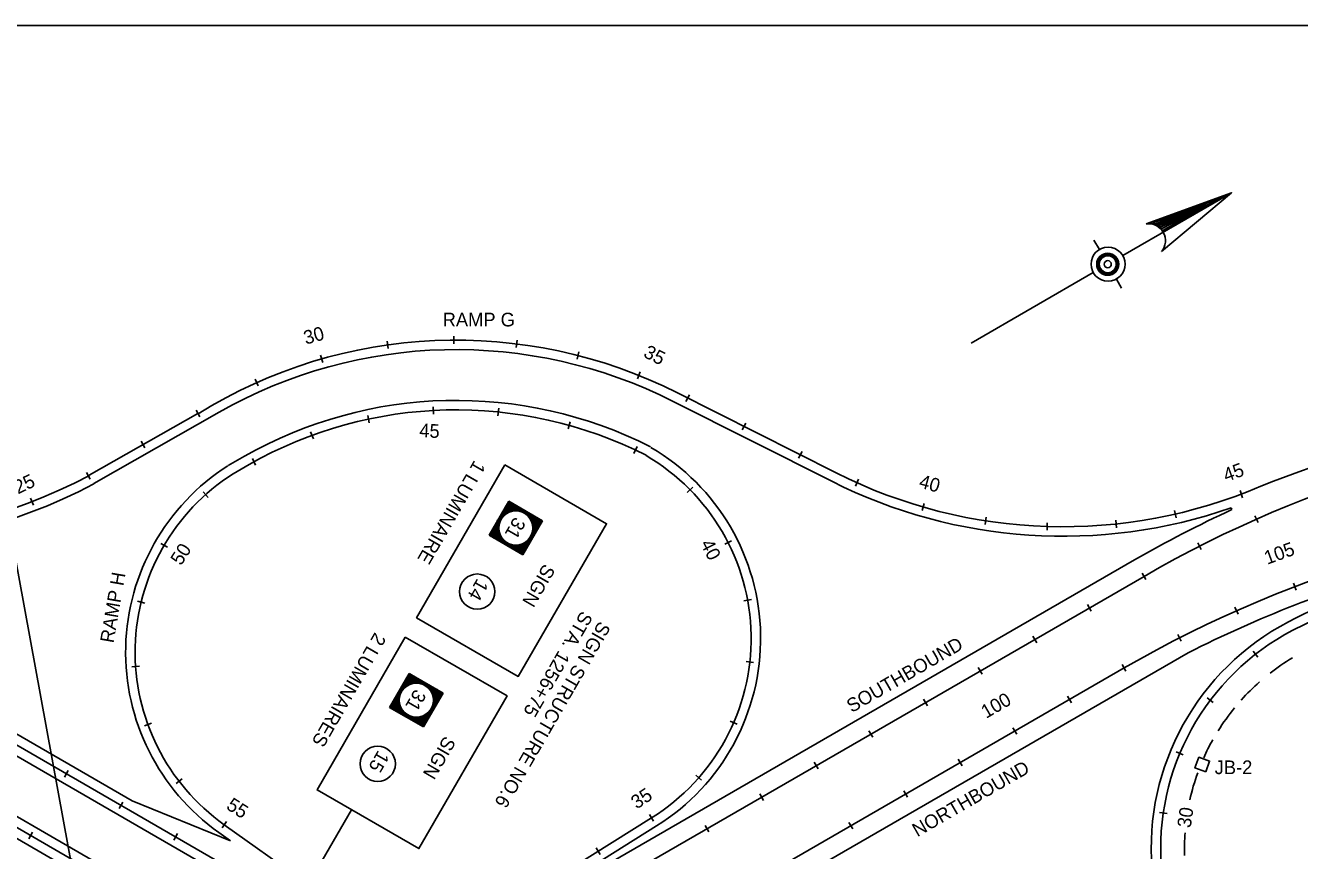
# Model space of a CAD drawing. Extents: x 36 to 2622, y -5330 to 219.
# Drawn here: x 314.8 to 593.7, y -4931.5 to -4750.8 of the extents above; entities that cross this region are included whole.
import ezdxf

# ---------------------------------------------------------------- set-up
doc = ezdxf.new("R2010")
doc.units = 0
doc.layers.add('1', color=7, linetype='Continuous')
doc.layers.add('2', color=7, linetype='Continuous')

msp = doc.modelspace()

# ---------------------------------------------------------------- linework, layer by layer
at = {"layer": '1'}
msp.add_line((75.86, -4750.83), (861.86, -4750.83), dxfattribs=at)
at = {"layer": '2'}
for p, q in [((578.8, -4787.49), (555.02, -4801.22)), ((576.03, -4788.82), (577.45, -4788.12)), ((560.64, -4794.19), (561.49, -4794)), ((562.12, -4794.4), (563.22, -4794.98)), ((549.9, -4799.92), (548.7, -4797.85)), ((548.57, -4804.95), (521.8, -4820.4)), ((553.62, -4806.38), (554.78, -4808.39)), ((146.81, -4812.58), (392.4, -4954.38)), ((302.67, -4813.5), (333, -4978.72)), ((145.77, -4814.39), (390.56, -4955.72)), ((408.57, -4820.57), (408.57, -4818.91)), ((394.23, -4821.61), (394, -4819.97)), ((422.22, -4821.39), (422.43, -4819.74)), ((435.56, -4823.92), (435.98, -4822.32)), ((140.05, -4824.3), (378.72, -4962.1)), ((379.88, -4824.65), (379.42, -4823.06)), ((139.01, -4826.1), (373.1, -4961.26)), ((448.76, -4828.24), (449.39, -4826.7)), ((365.78, -4829.79), (365.11, -4828.27)), ((456.63, -4833.16), (491.33, -4850.67)), ((457.56, -4831.3), (492.27, -4848.81)), ((459.39, -4833.18), (460.14, -4831.7)), ((352.55, -4835.79), (328.77, -4849.33)), ((357.22, -4835.53), (329.75, -4851.17)), ((352.96, -4836.52), (352.14, -4835.07)), ((390.04, -4837.86), (389.74, -4836.23)), ((404.1, -4835.99), (404.06, -4834.33)), ((418.24, -4836.32), (418.46, -4834.67)), ((433.59, -4839.21), (434.05, -4837.62)), ((471.73, -4839.39), (472.47, -4837.91)), ((377.85, -4841.37), (377.23, -4839.83)), ((340.96, -4843.34), (340.14, -4841.9)), ((448.75, -4843.08), (448.01, -4844.57)), ((484.06, -4845.6), (484.81, -4844.12)), ((359.2, -4847.23), (362.72, -4845.19)), ((360.25, -4849.03), (363.77, -4846.99)), ((365.19, -4847.14), (364.47, -4845.65)), ((216.08, -4850.17), (338.14, -4920.65)), ((328.95, -4850.17), (328.13, -4848.73)), ((497.17, -4850.22), (496.5, -4851.75)), ((354.79, -4854.21), (353.67, -4852.99)), ((459.69, -4853.09), (460.87, -4851.92)), ((580.76, -4852.66), (581.23, -4854.26)), ((315.88, -4854.37), (316.53, -4855.89)), ((511.58, -4855.51), (511.14, -4857.1)), ((525.12, -4858.5), (524.88, -4860.14)), ((566.34, -4857.04), (566.71, -4858.66)), ((578.91, -4856.85), (578.79, -4856.49)), ((583.95, -4858.21), (584.63, -4859.72)), ((538.5, -4859.74), (538.47, -4861.4)), ((553.49, -4859.18), (553.68, -4860.83)), ((469.37, -4863.71), (467.89, -4864.45)), ((572.2, -4865.64), (571.45, -4864.17)), ((344.46, -4864.26), (345.9, -4865.09)), ((557.61, -4867.9), (421.88, -4946.27)), ((272.6, -5037.24), (559.69, -4871.49)), ((560.1, -4872.21), (559.27, -4870.77)), ((592.98, -4874.52), (592.39, -4872.97)), ((223.82, -4877.48), (348.6, -4949.52)), ((340.94, -4877.33), (339.33, -4876.94)), ((472.08, -4876.86), (473.72, -4876.56)), ((548.14, -4879.12), (547.31, -4877.68)), ((579.59, -4878.26), (580.26, -4879.78)), ((536.18, -4886.02), (535.35, -4884.59)), ((567.83, -4885.7), (567.08, -4884.23)), ((569.35, -4888.23), (490.57, -4933.71)), ((584.61, -4889.21), (583.59, -4887.9)), ((280.19, -5050.39), (555.32, -4891.55)), ((338.09, -4891.29), (339.75, -4891.18)), ((474.2, -4890.33), (472.55, -4890.15)), ((524.22, -4892.93), (523.39, -4891.49)), ((555.73, -4892.27), (554.9, -4890.83)), ((512.25, -4899.84), (511.42, -4898.4)), ((543.77, -4899.18), (542.94, -4897.74)), ((574.85, -4899.13), (573.52, -4898.13)), ((469.06, -4903.23), (470.58, -4903.89)), ((342.38, -4903.67), (340.83, -4904.25)), ((500.29, -4906.74), (499.46, -4905.31)), ((531.81, -4906.08), (530.98, -4904.65)), ((519.85, -4912.99), (519.02, -4911.55)), ((566.74, -4909.96), (568.27, -4910.6)), ((323.35, -4915.46), (324.17, -4914.03)), ((488.33, -4913.65), (487.5, -4912.21)), ((349.08, -4915.86), (347.77, -4916.88)), ((461.57, -4915.06), (462.81, -4916.15)), ((476.37, -4920.55), (475.54, -4919.12)), ((507.89, -4919.89), (507.06, -4918.46)), ((335.31, -4922.37), (336.13, -4920.93)), ((338.14, -4920.65), (359.67, -4929.41)), ((386.17, -4922.61), (369.58, -4951.33)), ((357.83, -4926.57), (358.8, -4925.21)), ((451.88, -4924.38), (411.15, -4949.83)), ((451.44, -4923.68), (452.32, -4925.08)), ((495.92, -4926.8), (495.09, -4925.37)), ((564.72, -4923.42), (563.08, -4923.18)), ((315.54, -4928.98), (316.37, -4927.55)), ((347.27, -4929.27), (348.09, -4927.84)), ((357.11, -4927.59), (359.67, -4929.41)), ((396.03, -4952.68), (358.31, -4925.89)), ((452.98, -4926.15), (421.58, -4945.77)), ((464.41, -4927.46), (463.58, -4926.03)), ((439.72, -4930.98), (440.6, -4932.39))]:
    msp.add_line(p, q, dxfattribs=at)
for points in [[(563.52, -4800.36), (578.85, -4787.47), (560.14, -4794.29)], [(563.79, -4795.73), (576.06, -4788.82), (561.61, -4794.08), (573.95, -4789.97), (563.5, -4795.38), (571.57, -4790.87), (562.16, -4794.28), (569.39, -4791.97), (563.25, -4794.98), (566.96, -4792.82), (562.7, -4794.43), (564.93, -4793.78), (562.9, -4794.68)], [(561.27, -4794.13), (562.8, -4794.38), (563.94, -4796.08)], [(416.29, -4862.47), (420.59, -4855.04)], [(420.59, -4855.04), (428.02, -4859.33)], [(423.72, -4866.76), (428.02, -4859.33)], [(416.29, -4862.47), (423.72, -4866.76)], [(394.52, -4900.18), (398.81, -4892.75)], [(398.81, -4892.75), (406.24, -4897.04)], [(401.95, -4904.47), (406.24, -4897.04)], [(394.52, -4900.18), (401.95, -4904.47)]]:
    msp.add_lwpolyline(points, dxfattribs=at)
for points in [[(419.72, -4847.1), (400.41, -4880.54), (422.7, -4893.41), (442.01, -4859.97)], [(397.94, -4884.81), (378.63, -4918.25), (400.93, -4931.12), (420.23, -4897.68)], [(573.18, -4914.31), (574.03, -4911.96), (571.69, -4911.11), (570.83, -4913.46)]]:
    msp.add_lwpolyline(points, close=True, dxfattribs=at)
for centre, radius in [((551.8, -4803.11), 3.73), ((551.74, -4803.12), 2.42), ((551.74, -4803.12), 2.35), ((551.74, -4803.12), 2.34), ((551.74, -4803.12), 2.29), ((551.74, -4803.12), 2.27), ((551.74, -4803.12), 2.22), ((551.74, -4803.12), 2.16), ((551.74, -4803.12), 2.08), ((551.74, -4803.12), 2.06), ((551.74, -4803.12), 2.04), ((551.74, -4803.12), 2.03), ((551.74, -4803.12), 2.01), ((551.74, -4803.12), 1.98), ((551.74, -4803.12), 1.97), ((551.74, -4803.12), 1.86), ((551.74, -4803.12), 0.775), ((422.15, -4860.9), 4.12), ((422.15, -4860.9), 3.95), ((422.15, -4860.9), 3.74), ((413.7, -4874.83), 3.86), ((400.38, -4898.61), 4.12), ((400.38, -4898.61), 3.95), ((400.38, -4898.61), 3.74), ((391.92, -4912.55), 3.86)]:
    msp.add_circle(centre, radius, dxfattribs=at)
for centre, radius, start, end in [((560.63, -4797.99), 3.74, 320.7497, 97.5141), ((684.77, -5099.07), 266.58, 91.5362, 111.9146), ((690.91, -5098.77), 262.44, 92.7744, 119.9997), ((427.32, -4885.08), 48.42, 301.9999, 59.7607), ((385.15, -4888.11), 48.42, 122.5087, 234.6076), ((427.32, -4885.08), 46.34, 301.9999, 59.7607), ((274.63, -4746.99), 117.94, 240.4381, 297.8815), ((274.63, -4746.99), 115.86, 240.4381, 297.8815), ((385.15, -4888.11), 46.34, 122.5087, 234.6076), ((541.92, -4750.38), 110.25, 243.2309, 293.1526), ((541.92, -4750.38), 112.33, 243.2309, 289.1565), ((422.15, -4860.9), 5.06, 92.0046, 117.8978), ((422.15, -4860.9), 5.26, 95.2513, 114.6623), ((422.15, -4860.9), 5.44, 97.9632, 111.9586), ((422.15, -4860.9), 5.62, 100.1586, 109.769), ((422.15, -4860.9), 5.8, 102.2128, 107.7199), ((422.15, -4860.9), 4.32, 66.379, 143.0962), ((422.15, -4860.9), 4.53, 78.594, 131.2253), ((422.15, -4860.9), 4.73, 84.8374, 125.031), ((422.15, -4860.9), 4.88, 88.4912, 121.3964), ((422.15, -4860.9), 4.32, 336.379, 53.621), ((422.15, -4860.9), 4.53, 348.594, 41.406), ((422.15, -4860.9), 4.73, 354.8374, 35.1626), ((422.15, -4860.9), 4.88, 358.4912, 31.5088), ((422.15, -4860.9), 5.06, 2.0046, 27.9954), ((686.54, -5118.83), 262.44, 91.4216, 119.9997), ((690.91, -5098.77), 266.58, 114.8411, 120), ((422.15, -4860.9), 5.26, 185.3377, 204.6623), ((422.15, -4860.9), 5.06, 182.1022, 207.8978), ((422.15, -4860.9), 4.88, 178.6036, 211.3964), ((422.15, -4860.9), 4.73, 174.969, 215.031), ((422.15, -4860.9), 4.53, 168.7747, 221.2253), ((422.15, -4860.9), 4.32, 156.9038, 233.0962), ((422.15, -4860.9), 5.26, 5.2513, 24.7486), ((422.15, -4860.9), 5.44, 7.9632, 22.0368), ((422.15, -4860.9), 5.62, 10.1586, 19.8414), ((422.15, -4860.9), 5.8, 12.2128, 17.7872), ((684.78, -5060.28), 199.7, 91.7208, 117.5941), ((422.15, -4860.9), 5.8, 192.2801, 197.7199), ((422.15, -4860.9), 5.62, 190.231, 199.769), ((422.15, -4860.9), 5.44, 188.0414, 201.9586), ((422.15, -4860.9), 4.32, 246.9038, 323.621), ((422.15, -4860.9), 4.53, 258.7747, 311.406), ((422.15, -4860.9), 4.73, 264.969, 305.1626), ((422.15, -4860.9), 4.88, 268.6036, 301.5088), ((422.15, -4860.9), 5.06, 272.1022, 297.9954), ((422.15, -4860.9), 5.26, 275.3377, 294.7487), ((422.15, -4860.9), 5.44, 278.0414, 292.0368), ((422.15, -4860.9), 5.62, 280.231, 289.8414), ((422.15, -4860.9), 5.8, 282.2801, 287.7872), ((686.54, -5118.83), 258.67, 105.6541, 116.9391), ((684.78, -5060.28), 201.78, 109.6523, 117.594), ((617.25, -4931.08), 56, 117.5941, 184.4997), ((617.25, -4931.08), 53.92, 117.5941, 184.4997), ((617.25, -4931.08), 48.72, 121.0166, 127.9938), ((400.38, -4898.61), 4.32, 66.379, 143.0962), ((400.38, -4898.61), 4.53, 78.594, 131.2253), ((400.38, -4898.61), 4.73, 84.8374, 125.031), ((400.38, -4898.61), 4.88, 88.4912, 121.3964), ((400.38, -4898.61), 5.06, 92.0046, 117.8978), ((400.38, -4898.61), 5.26, 95.2513, 114.6623), ((400.38, -4898.61), 5.44, 97.9632, 111.9586), ((400.38, -4898.61), 5.62, 100.1586, 109.769), ((400.38, -4898.61), 5.8, 102.2128, 107.7199), ((617.25, -4931.08), 48.72, 131.538, 138.1475), ((400.38, -4898.61), 4.32, 156.9038, 233.0962), ((400.38, -4898.61), 4.32, 336.379, 53.621), ((400.38, -4898.61), 4.53, 348.594, 41.406), ((400.38, -4898.61), 4.73, 354.8374, 35.1626), ((400.38, -4898.61), 4.88, 358.4912, 31.5088), ((400.38, -4898.61), 5.06, 2.0046, 27.9954), ((400.38, -4898.61), 5.26, 5.2513, 24.7486), ((400.38, -4898.61), 5.44, 7.9632, 22.0368), ((400.38, -4898.61), 5.62, 10.1586, 19.8414), ((400.38, -4898.61), 5.8, 12.2128, 17.7872), ((400.38, -4898.61), 5.8, 192.2801, 197.7199), ((400.38, -4898.61), 5.62, 190.231, 199.769), ((400.38, -4898.61), 5.44, 188.0414, 201.9586), ((400.38, -4898.61), 5.26, 185.3377, 204.6623), ((400.38, -4898.61), 5.06, 182.1022, 207.8978), ((400.38, -4898.61), 4.88, 178.6036, 211.3964), ((400.38, -4898.61), 4.73, 174.969, 215.031), ((400.38, -4898.61), 4.53, 168.7747, 221.2253), ((617.25, -4931.08), 48.72, 140.7918, 148.0556), ((400.38, -4898.61), 4.32, 246.9038, 323.621), ((400.38, -4898.61), 4.53, 258.7747, 311.406), ((400.38, -4898.61), 4.73, 264.969, 305.1626), ((400.38, -4898.61), 4.88, 268.6036, 301.5088), ((400.38, -4898.61), 5.06, 272.1022, 297.9954), ((400.38, -4898.61), 5.26, 275.3377, 294.7487), ((400.38, -4898.61), 5.44, 278.0414, 292.0368), ((400.38, -4898.61), 5.62, 280.231, 289.8414), ((400.38, -4898.61), 5.8, 282.2801, 287.7872), ((617.25, -4931.08), 48.74, 150.788, 155.9654), ((617.25, -4931.08), 48.72, 160.1454, 167.4011), ((617.25, -4931.08), 48.72, 175.9458, 181.7858)]:
    msp.add_arc(centre, radius, start, end, dxfattribs=at)
for major_axis, ratio, start_param, end_param in [((-68.45, 83.29), 0.993482, 5.130466, 6.153097), ((-67.13, 81.68), 0.993354, 5.130512, 6.114022), ((-60.07, 73.09), 0.992572, 5.130512, 6.114022), ((-58.75, 71.48), 0.992405, 5.130512, 6.114022)]:
    msp.add_ellipse((409.74, -4927.27), major_axis=major_axis, ratio=ratio, start_param=start_param, end_param=end_param, dxfattribs=at)

# ---------------------------------------------------------------- texts
for s, p in [('RAMP G', (406.14, -4816.75)), ('JB-2', (575.15, -4914.81))]:
    msp.add_text(s, height=2.996, dxfattribs=at).set_placement(p)
for s, height, rotation, p in [('30', 2.996, 15.5955, (376.17, -4820.75)), ('35', 2.996, 332.9498, (449.89, -4823.32)), ('45', 2.996, 357.5003, (400.97, -4841)), ('1 LUMINAIRE', 2.9955, 240, (413.09, -4845.89)), ('45', 2.996, 20, (577.67, -4850.85)), ('25', 2.996, 25.4605, (313.17, -4853.54)), ('40', 2.996, 344.742, (510.24, -4851.99)), ('31', 2.995, 240, (421.87, -4858.3)), ('40', 2.996, 297.3246, (462.48, -4864.33)), ('105', 2.996, 20, (586.65, -4868.96)), ('50', 2.996, 57.5003, (348.87, -4869.28)), ('SIGN', 2.995, 240, (428.33, -4868.55)), ('RAMP H', 2.996, 80.1822, (334.07, -4886.22)), ('14', 2.995, 240, (413.73, -4871.79)), ('STA. 1256+75', 2.9955, 240, (436.55, -4878.87)), ('SIGN STRUCTURE NO.6', 2.9955, 240, (440.44, -4881.12)), ('2 LUMINAIRES', 2.9955, 240, (391.31, -4883.6)), ('SOUTHBOUND', 2.996, 30.0015, (495.68, -4901.45)), ('31', 2.995, 240, (400.09, -4896.01)), ('100', 2.996, 30, (525.11, -4902.71)), ('SIGN', 2.995, 240, (406.56, -4906.26)), ('15', 2.995, 240, (392.03, -4909.43)), ('NORTHBOUND', 2.996, 30.0015, (510.04, -4928.65)), ('55', 2.996, 327.5003, (358.56, -4922.3)), ('35', 2.996, 33.5207, (448.62, -4922.57)), ('30', 2.996, 81.6732, (569.88, -4926.7))]:
    msp.add_text(s, height=height, rotation=rotation, dxfattribs=at).set_placement(p)

doc.saveas('drawing.dxf')
